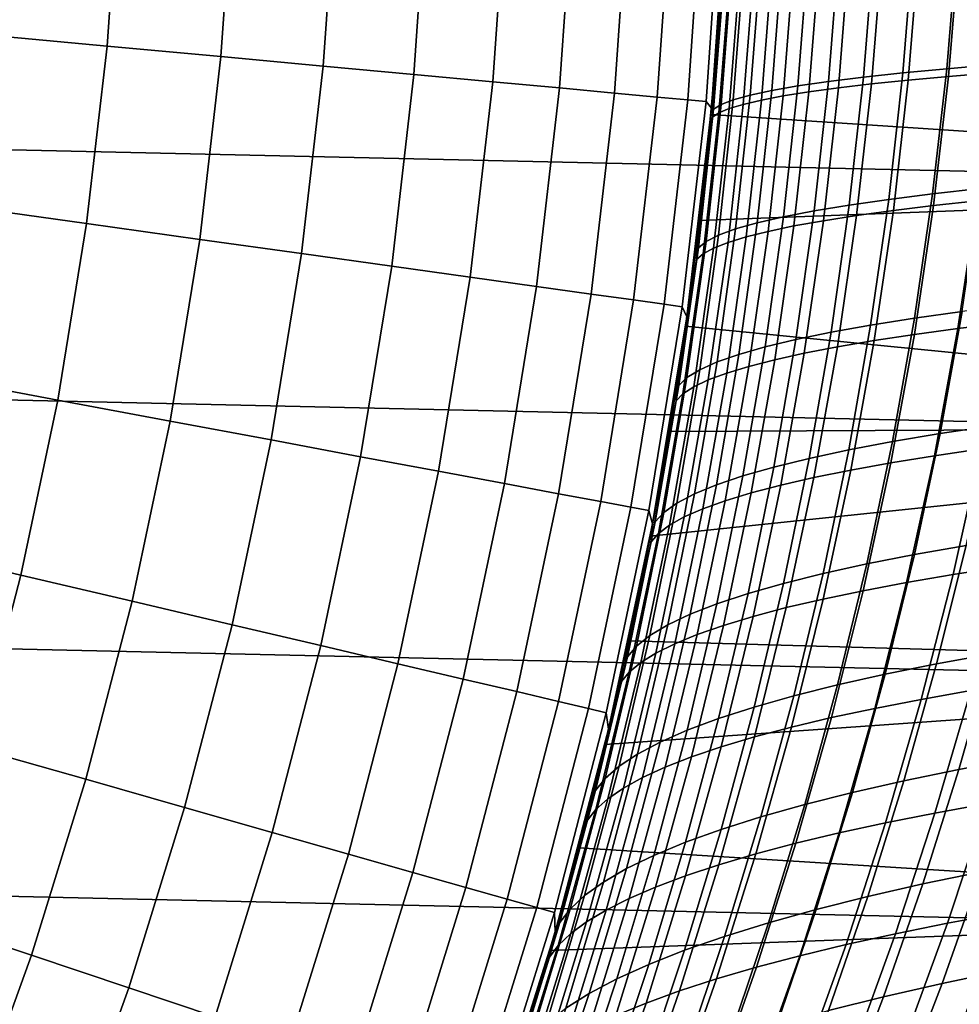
# Model space of a CAD drawing. Header units: metres. Extents: x -28 to 70, y -218 to 28.
# Tile 332 of 463: x 18.51 to 23.12, y -6.46 to -1.62. Entities that reach past the tile are written whole.
import ezdxf

# ---------------------------------------------------------------- set-up
doc = ezdxf.new("R2010")
doc.units = ezdxf.units.M
doc.layers.add('solid_10_261_432_XXX', color=7, linetype='CONTINUOUS')

msp = doc.modelspace()

# ---------------------------------------------------------------- linework, layer by layer
at = {"layer": 'solid_10_261_432_XXX'}
for points in [[(27.389296, -2.465067, -5), (-27.472309, -1.233766, -5), (-27.5, 0, -5), (27.472309, -1.233766, -5)], [(18.934532, -1.754543, 157.914993), (18.995359, -0.878208, 157.914993), (18.378473, -0.849688, 159.312195), (18.31962, -1.697563, 159.312195)], [(19.493769, -1.806364, 156.494385), (19.556393, -0.904147, 156.494385), (18.995359, -0.878208, 157.914993), (18.934532, -1.754543, 157.914993)], [(19.99645, -1.852944, 155.052612), (20.060688, -0.927462, 155.052612), (19.556393, -0.904147, 156.494385), (19.493769, -1.806364, 156.494385)], [(20.441784, -1.89421, 153.591949), (20.507454, -0.948117, 153.591949), (20.060688, -0.927462, 155.052612), (19.99645, -1.852944, 155.052612)], [(20.829071, -1.930098, 152.1147), (20.895985, -0.96608, 152.1147), (20.507454, -0.948117, 153.591949), (20.441784, -1.89421, 153.591949)], [(21.1577, -1.96055, 150.623184), (21.225668, -0.981322, 150.623184), (20.895985, -0.96608, 152.1147), (20.829071, -1.930098, 152.1147)], [(21.427155, -1.985518, 149.119751), (21.495989, -0.99382, 149.119751), (21.225668, -0.981322, 150.623184), (21.1577, -1.96055, 150.623184)], [(21.637009, -2.004964, 147.606766), (21.706518, -1.003553, 147.606766), (21.495989, -0.99382, 149.119751), (21.427155, -1.985518, 149.119751)], [(21.786934, -2.018857, 146.086594), (21.856924, -1.010507, 146.086594), (21.706518, -1.003553, 147.606766), (21.637009, -2.004964, 147.606766)], [(21.876694, -2.027174, 144.561661), (21.946974, -1.01467, 144.561661), (21.856924, -1.010507, 146.086594), (21.786934, -2.018857, 146.086594)], [(21.903332, -2.060113, 143.052673), (21.975821, -1.03119, 143.052673), (21.946974, -1.01467, 144.561661), (21.876694, -2.027174, 144.561661)], [(21.946032, -1.540022, 142.564987), (21.969593, -1.156263, 142.580368), (21.975821, -1.03119, 143.052673), (21.903332, -2.060113, 143.052673)], [(27.251122, -3.691395, -5), (-27.389296, -2.465067, -5), (-27.472309, -1.233766, -5), (27.389296, -2.465067, -5)], [(26.891312, -2.420185), (26.972828, -1.210976), (21.943947, -1.569454), (21.900381, -2.091247)], [(22.894941, -1.260142, 138.670654), (22.84445, -1.88599, 138.636505), (23.059399, -1.865673, 138.240112), (23.110033, -1.246588, 138.274277)], [(23.110033, -1.246588, 138.274277), (23.059399, -1.865673, 138.240112), (23.294605, -1.845937, 137.855408), (23.34547, -1.233427, 137.889587)], [(23.068361, -1.903814, 89.777283), (23.120659, -1.269409, 89.742607), (23.335636, -1.257469, 90.093414), (23.283165, -1.885986, 90.128128)], [(22.250511, -1.317875, 140.351852), (22.199465, -1.972444, 140.317215), (22.327599, -1.95014, 139.88501), (22.378319, -1.302974, 139.919449)], [(22.378319, -1.302974, 139.919449), (22.327599, -1.95014, 139.88501), (22.477995, -1.928259, 139.460037), (22.528522, -1.288359, 139.494339)], [(22.528522, -1.288359, 139.494339), (22.477995, -1.928259, 139.460037), (22.650427, -1.906861, 139.043503), (22.700882, -1.274072, 139.077698)], [(22.526869, -1.960169, 88.669716), (22.579172, -1.307156, 88.634865), (22.741907, -1.294263, 89.012535), (22.689699, -1.940923, 89.047279)], [(22.700882, -1.274072, 139.077698), (22.650427, -1.906861, 139.043503), (22.84445, -1.88599, 138.636505), (22.894941, -1.260142, 138.670654)], [(22.689699, -1.940923, 89.047279), (22.741907, -1.294263, 89.012535), (22.922577, -1.281677, 89.38205), (22.870367, -1.922132, 89.41674)], [(22.870367, -1.922132, 89.41674), (22.922577, -1.281677, 89.38205), (23.120659, -1.269409, 89.742607), (23.068361, -1.903814, 89.777283)], [(22.003811, -1.363886, 141.680908), (21.950874, -2.041279, 141.64537), (22.010881, -2.018075, 141.198593), (22.063026, -1.348373, 141.233765)], [(22.063026, -1.348373, 141.233765), (22.010881, -2.018075, 141.198593), (22.093819, -1.99511, 140.755478), (22.145336, -1.333022, 140.790359)], [(22.060001, -2.041038, 87.095764), (22.113754, -1.36138, 87.059906), (22.201899, -1.34748, 87.461487), (22.148682, -2.020323, 87.497002)], [(22.145336, -1.333022, 140.790359), (22.093819, -1.99511, 140.755478), (22.199465, -1.972444, 140.317215), (22.250511, -1.317875, 140.351852)], [(22.148682, -2.020323, 87.497002), (22.201899, -1.34748, 87.461487), (22.308971, -1.333791, 87.858437), (22.256172, -1.999912, 87.893677)], [(22.256172, -1.999912, 87.893677), (22.308971, -1.333791, 87.858437), (22.43479, -1.320341, 88.24987), (22.382294, -1.979846, 88.284889)], [(22.382294, -1.979846, 88.284889), (22.43479, -1.320341, 88.24987), (22.579172, -1.307156, 88.634865), (22.526869, -1.960169, 88.669716)], [(21.994976, -1.389701, 86.24649), (21.939766, -2.083202, 86.283218), (21.908566, -2.104565, 85.873726), (21.964708, -1.404068, 85.836464)], [(21.950874, -2.041279, 141.64537), (22.003811, -1.363886, 141.680908), (21.967928, -1.379519, 142.130569), (21.914021, -2.06466, 142.09462)], [(21.914021, -2.06466, 142.09462), (21.967928, -1.379519, 142.130569), (21.946032, -1.540022, 142.564987), (21.915808, -1.922854, 142.545074)], [(21.939766, -2.083202, 86.283218), (21.994976, -1.389701, 86.24649), (22.04472, -1.375463, 86.65461), (21.990303, -2.062011, 86.690872)], [(21.990303, -2.062011, 86.690872), (22.04472, -1.375463, 86.65461), (22.113754, -1.36138, 87.059906), (22.060001, -2.041038, 87.095764)], [(21.964708, -1.404068, 85.836464), (21.908566, -2.104565, 85.873726), (21.91613, -1.919184, 85.455147), (21.946295, -1.536273, 85.43515)], [(21.915808, -1.922854, 142.545074), (21.946032, -1.540022, 142.564987), (21.903332, -2.060113, 143.052673)], [(21.946295, -1.536273, 85.43515), (21.91613, -1.919184, 85.455147), (21.943947, -1.569454)], [(21.879307, -2.301282, 85.479675), (21.900381, -2.091247), (21.943947, -1.569454), (21.91613, -1.919184, 85.455147)], [(18.833298, -2.627133, 157.914993), (18.934532, -1.754543, 157.914993), (18.31962, -1.697563, 159.312195), (18.221674, -2.541815, 159.312195)], [(19.389544, -2.704726, 156.494385), (19.493769, -1.806364, 156.494385), (18.934532, -1.754543, 157.914993), (18.833298, -2.627133, 157.914993)], [(19.889538, -2.774472, 155.052612), (19.99645, -1.852944, 155.052612), (19.493769, -1.806364, 156.494385), (19.389544, -2.704726, 156.494385)], [(20.332491, -2.836261, 153.591949), (20.441784, -1.89421, 153.591949), (19.99645, -1.852944, 155.052612), (19.889538, -2.774472, 155.052612)], [(22.650427, -1.906861, 139.043503), (22.580481, -2.535895, 138.995804), (22.774509, -2.508092, 138.588913), (22.84445, -1.88599, 138.636505)], [(22.84445, -1.88599, 138.636505), (22.774509, -2.508092, 138.588913), (22.989328, -2.481014, 138.192566), (23.059399, -1.865673, 138.240112)], [(23.059399, -1.865673, 138.240112), (22.989328, -2.481014, 138.192566), (23.224279, -2.454696, 137.807846), (23.294605, -1.845937, 137.855408)], [(22.994852, -2.53803, 89.826591), (23.068361, -1.903814, 89.777283), (23.283165, -1.885986, 90.128128), (23.209372, -2.514459, 90.17749)], [(20.717707, -2.889997, 152.1147), (20.829071, -1.930098, 152.1147), (20.441784, -1.89421, 153.591949), (20.332491, -2.836261, 153.591949)], [(21.044579, -2.935593, 150.623184), (21.1577, -1.96055, 150.623184), (20.829071, -1.930098, 152.1147), (20.717707, -2.889997, 152.1147)], [(21.878954, -2.304639, 142.52066), (21.915808, -1.922854, 142.545074), (21.903332, -2.060113, 143.052673)], [(21.914021, -2.06466, 142.09462), (21.915808, -1.922854, 142.545074), (21.878954, -2.304639, 142.52066)], [(21.908566, -2.104565, 85.873726), (21.879307, -2.301282, 85.479675), (21.91613, -1.919184, 85.455147)], [(22.327599, -1.95014, 139.88501), (22.257174, -2.593507, 139.836914), (22.407892, -2.564386, 139.412186), (22.477995, -1.928259, 139.460037)], [(22.477995, -1.928259, 139.460037), (22.407892, -2.564386, 139.412186), (22.580481, -2.535895, 138.995804), (22.650427, -1.906861, 139.043503)], [(22.616409, -2.587084, 89.096634), (22.689699, -1.940923, 89.047279), (22.870367, -1.922132, 89.41674), (22.797029, -2.562247, 89.466034)], [(22.797029, -2.562247, 89.466034), (22.870367, -1.922132, 89.41674), (23.068361, -1.903814, 89.777283), (22.994852, -2.53803, 89.826591)], [(21.312592, -2.97298, 149.119751), (21.427155, -1.985518, 149.119751), (21.1577, -1.96055, 150.623184), (21.044579, -2.935593, 150.623184)], [(22.093819, -1.99511, 140.755478), (22.022202, -2.653311, 140.70668), (22.12854, -2.623176, 140.268814), (22.199465, -1.972444, 140.317215)], [(22.199465, -1.972444, 140.317215), (22.12854, -2.623176, 140.268814), (22.257174, -2.593507, 139.836914), (22.327599, -1.95014, 139.88501)], [(22.18219, -2.665008, 87.943649), (22.256172, -1.999912, 87.893677), (22.382294, -1.979846, 88.284889), (22.308689, -2.638511, 88.334572)], [(22.308689, -2.638511, 88.334572), (22.382294, -1.979846, 88.284889), (22.526869, -1.960169, 88.669716), (22.453493, -2.612517, 88.7192)], [(22.453493, -2.612517, 88.7192), (22.526869, -1.960169, 88.669716), (22.689699, -1.940923, 89.047279), (22.616409, -2.587084, 89.096634)], [(21.521326, -3.002097, 147.606766), (21.637009, -2.004964, 147.606766), (21.427155, -1.985518, 149.119751), (21.312592, -2.97298, 149.119751)], [(21.67045, -3.022899, 146.086594), (21.786934, -2.018857, 146.086594), (21.637009, -2.004964, 147.606766), (21.521326, -3.002097, 147.606766)], [(21.759729, -3.035353, 144.561661), (21.876694, -2.027174, 144.561661), (21.786934, -2.018857, 146.086594), (21.67045, -3.022899, 146.086594)], [(21.782696, -3.084507, 143.052673), (21.903332, -2.060113, 143.052673), (21.876694, -2.027174, 144.561661), (21.759729, -3.035353, 144.561661)], [(21.950874, -2.041279, 141.64537), (21.877239, -2.714648, 141.595566), (21.938366, -2.683829, 141.149338), (22.010881, -2.018075, 141.198593)], [(22.010881, -2.018075, 141.198593), (21.938366, -2.683829, 141.149338), (22.022202, -2.653311, 140.70668), (22.093819, -1.99511, 140.755478)], [(21.984774, -2.719272, 87.146538), (22.060001, -2.041038, 87.095764), (22.148682, -2.020323, 87.497002), (22.074163, -2.691948, 87.547333)], [(22.074163, -2.691948, 87.547333), (22.148682, -2.020323, 87.497002), (22.256172, -1.999912, 87.893677), (22.18219, -2.665008, 87.943649)], [(21.835495, -2.685353, 142.491638), (21.878954, -2.304639, 142.52066), (21.903332, -2.060113, 143.052673), (21.782696, -3.084507, 143.052673)], [(21.839029, -2.745686, 142.044205), (21.914021, -2.06466, 142.09462), (21.878954, -2.304639, 142.52066), (21.835495, -2.685353, 142.491638)], [(21.877239, -2.714648, 141.595566), (21.950874, -2.041279, 141.64537), (21.914021, -2.06466, 142.09462), (21.839029, -2.745686, 142.044205)], [(21.862581, -2.774828, 86.335121), (21.939766, -2.083202, 86.283218), (21.990303, -2.062011, 86.690872), (21.914192, -2.746918, 86.742165)], [(21.914192, -2.746918, 86.742165), (21.990303, -2.062011, 86.690872), (22.060001, -2.041038, 87.095764), (21.984774, -2.719272, 87.146538)], [(21.939766, -2.083202, 86.283218), (21.862581, -2.774828, 86.335121), (21.830112, -2.802941, 85.926323), (21.908566, -2.104565, 85.873726)], [(21.908566, -2.104565, 85.873726), (21.830112, -2.802941, 85.926323), (21.835876, -2.68225, 85.508728), (21.879307, -2.301282, 85.479675)], [(21.835876, -2.68225, 85.508728), (21.844414, -2.611815), (21.900381, -2.091247), (21.879307, -2.301282, 85.479675)], [(26.891312, -2.420185), (21.900381, -2.091247), (21.844414, -2.611815)], [(27.058064, -4.910316, -5), (-27.251122, -3.691395, -5), (-27.389296, -2.465067, -5), (27.251122, -3.691395, -5)], [(26.755629, -3.624414), (26.891312, -2.420185), (21.844414, -2.611815), (21.776073, -3.130914)], [(22.989328, -2.481014, 138.192566), (22.900209, -3.092047, 138.131638), (23.134912, -3.059147, 137.746948), (23.224279, -2.454696, 137.807846)], [(22.580481, -2.535895, 138.995804), (22.491377, -3.160587, 138.934616), (22.685484, -3.125875, 138.527893), (22.774509, -2.508092, 138.588913)], [(22.774509, -2.508092, 138.588913), (22.685484, -3.125875, 138.527893), (22.900209, -3.092047, 138.131638), (22.989328, -2.481014, 138.192566)], [(22.90027, -3.171303, 89.890686), (22.994852, -2.53803, 89.826591), (23.209372, -2.514459, 90.17749), (23.114414, -3.14213, 90.241676)], [(23.114414, -3.14213, 90.241676), (23.209372, -2.514459, 90.17749), (23.440083, -2.491559, 90.517937), (23.344618, -3.113783, 90.582268)], [(18.691872, -3.494117, 157.914993), (18.833298, -2.627133, 157.914993), (18.221674, -2.541815, 159.312195), (18.084841, -3.380643, 159.312195)], [(22.407892, -2.564386, 139.412186), (22.318523, -3.196138, 139.350739), (22.491377, -3.160587, 138.934616), (22.580481, -2.535895, 138.995804)], [(22.522133, -3.231997, 89.160797), (22.616409, -2.587084, 89.096634), (22.797029, -2.562247, 89.466034), (22.702679, -3.20127, 89.530128)], [(22.702679, -3.20127, 89.530128), (22.797029, -2.562247, 89.466034), (22.994852, -2.53803, 89.826591), (22.90027, -3.171303, 89.890686)], [(21.835876, -2.68225, 85.508728), (21.785872, -3.061995, 85.542297), (21.776073, -3.130914), (21.844414, -2.611815)], [(22.12854, -2.623176, 140.268814), (22.038021, -3.269425, 140.206589), (22.167339, -3.232452, 139.775116), (22.257174, -2.593507, 139.836914)], [(22.257174, -2.593507, 139.836914), (22.167339, -3.232452, 139.775116), (22.318523, -3.196138, 139.350739), (22.407892, -2.564386, 139.412186)], [(22.214048, -3.295585, 88.399147), (22.308689, -2.638511, 88.334572), (22.453493, -2.612517, 88.7192), (22.359125, -3.263451, 88.783524)], [(22.359125, -3.263451, 88.783524), (22.453493, -2.612517, 88.7192), (22.616409, -2.587084, 89.096634), (22.522133, -3.231997, 89.160797)], [(19.243942, -3.597316, 156.494385), (19.389544, -2.704726, 156.494385), (18.833298, -2.627133, 157.914993), (18.691872, -3.494117, 157.914993)], [(21.938366, -2.683829, 141.149338), (21.845749, -3.344934, 141.085938), (21.930761, -3.306954, 140.643921), (22.022202, -2.653311, 140.70668)], [(22.022202, -2.653311, 140.70668), (21.930761, -3.306954, 140.643921), (22.038021, -3.269425, 140.206589), (22.12854, -2.623176, 140.268814)], [(22.087088, -3.328324, 88.00856), (22.18219, -2.665008, 87.943649), (22.308689, -2.638511, 88.334572), (22.214048, -3.295585, 88.399147)], [(19.740181, -3.690079, 155.052612), (19.889538, -2.774472, 155.052612), (19.389544, -2.704726, 156.494385), (19.243942, -3.597316, 156.494385)], [(21.785465, -3.064878, 142.458023), (21.835495, -2.685353, 142.491638), (21.782696, -3.084507, 143.052673)], [(21.877239, -2.714648, 141.595566), (21.783175, -3.383259, 141.531448), (21.845749, -3.344934, 141.085938), (21.938366, -2.683829, 141.149338)], [(21.839029, -2.745686, 142.044205), (21.835495, -2.685353, 142.491638), (21.785465, -3.064878, 142.458023)], [(21.830112, -2.802941, 85.926323), (21.785872, -3.061995, 85.542297), (21.835876, -2.68225, 85.508728)], [(21.888126, -3.395307, 87.212433), (21.984774, -2.719272, 87.146538), (22.074163, -2.691948, 87.547333), (21.978394, -3.361591, 87.612686)], [(21.978394, -3.361591, 87.612686), (22.074163, -2.691948, 87.547333), (22.18219, -2.665008, 87.943649), (22.087088, -3.328324, 88.00856)], [(21.743231, -3.421824, 141.979248), (21.839029, -2.745686, 142.044205), (21.785465, -3.064878, 142.458023), (21.728893, -3.443137, 142.419785)], [(21.783175, -3.383259, 141.531448), (21.877239, -2.714648, 141.595566), (21.839029, -2.745686, 142.044205), (21.743231, -3.421824, 141.979248)], [(21.763487, -3.463775, 86.40242), (21.862581, -2.774828, 86.335121), (21.914192, -2.746918, 86.742165), (21.816439, -3.429394, 86.808708)], [(21.816439, -3.429394, 86.808708), (21.914192, -2.746918, 86.742165), (21.984774, -2.719272, 87.146538), (21.888126, -3.395307, 87.212433)], [(20.179808, -3.77226, 153.591949), (20.332491, -2.836261, 153.591949), (19.889538, -2.774472, 155.052612), (19.740181, -3.690079, 155.052612)], [(21.830112, -2.802941, 85.926323), (21.729425, -3.498371, 85.994484), (21.729353, -3.440232, 85.580414), (21.785872, -3.061995, 85.542297)], [(21.862581, -2.774828, 86.335121), (21.763487, -3.463775, 86.40242), (21.729425, -3.498371, 85.994484), (21.830112, -2.802941, 85.926323)], [(20.56213, -3.843728, 152.1147), (20.717707, -2.889997, 152.1147), (20.332491, -2.836261, 153.591949), (20.179808, -3.77226, 153.591949)], [(20.886547, -3.904372, 150.623184), (21.044579, -2.935593, 150.623184), (20.717707, -2.889997, 152.1147), (20.56213, -3.843728, 152.1147)], [(21.15255, -3.954097, 149.119751), (21.312592, -2.97298, 149.119751), (21.044579, -2.935593, 150.623184), (20.886547, -3.904372, 150.623184)], [(21.359715, -3.992823, 147.606766), (21.521326, -3.002097, 147.606766), (21.312592, -2.97298, 149.119751), (21.15255, -3.954097, 149.119751)], [(21.507719, -4.020489, 146.086594), (21.67045, -3.022899, 146.086594), (21.521326, -3.002097, 147.606766), (21.359715, -3.992823, 147.606766)], [(21.596329, -4.037054, 144.561661), (21.759729, -3.035353, 144.561661), (21.67045, -3.022899, 146.086594), (21.507719, -4.020489, 146.086594)], [(21.614176, -4.102121, 143.052673), (21.782696, -3.084507, 143.052673), (21.759729, -3.035353, 144.561661), (21.596329, -4.037054, 144.561661)], [(23.134912, -3.059147, 137.746948), (23.02692, -3.658735, 137.67276), (23.280581, -3.620407, 137.300674), (23.38895, -3.027221, 137.374847)], [(21.6658, -3.820088, 142.376892), (21.728893, -3.443137, 142.419785), (21.782696, -3.084507, 143.052673), (21.614176, -4.102121, 143.052673)], [(21.785872, -3.061995, 85.542297), (21.729353, -3.440232, 85.580414), (21.695393, -3.648274), (21.776073, -3.130914)], [(21.728893, -3.443137, 142.419785), (21.785465, -3.064878, 142.458023), (21.782696, -3.084507, 143.052673)], [(22.685484, -3.125875, 138.527893), (22.57773, -3.738762, 138.453445), (22.792427, -3.698205, 138.057373), (22.900209, -3.092047, 138.131638)], [(22.900209, -3.092047, 138.131638), (22.792427, -3.698205, 138.057373), (23.02692, -3.658735, 137.67276), (23.134912, -3.059147, 137.746948)], [(26.755629, -3.624414), (21.776073, -3.130914), (21.695393, -3.648274)], [(22.491377, -3.160587, 138.934616), (22.383451, -3.78035, 138.859909), (22.57773, -3.738762, 138.453445), (22.685484, -3.125875, 138.527893)], [(22.784859, -3.802568, 89.969688), (22.90027, -3.171303, 89.890686), (23.114414, -3.14213, 90.241676), (22.998583, -3.767897, 90.320755)], [(22.998583, -3.767897, 90.320755), (23.114414, -3.14213, 90.241676), (23.344618, -3.113783, 90.582268), (23.22821, -3.7342, 90.661507)], [(22.318523, -3.196138, 139.350739), (22.210207, -3.822911, 139.275681), (22.383451, -3.78035, 138.859909), (22.491377, -3.160587, 138.934616)], [(22.587517, -3.838171, 89.609138), (22.702679, -3.20127, 89.530128), (22.90027, -3.171303, 89.890686), (22.784859, -3.802568, 89.969688)], [(22.038021, -3.269425, 140.206589), (21.928188, -3.91055, 140.130493), (22.058393, -3.866354, 139.6996), (22.167339, -3.232452, 139.775116)], [(22.167339, -3.232452, 139.775116), (22.058393, -3.866354, 139.6996), (22.210207, -3.822911, 139.275681), (22.318523, -3.196138, 139.350739)], [(22.243898, -3.912, 88.862839), (22.359125, -3.263451, 88.783524), (22.522133, -3.231997, 89.160797), (22.407038, -3.874662, 89.239914)], [(22.407038, -3.874662, 89.239914), (22.522133, -3.231997, 89.160797), (22.702679, -3.20127, 89.530128), (22.587517, -3.838171, 89.609138)], [(21.930761, -3.306954, 140.643921), (21.819767, -3.955372, 140.567139), (21.928188, -3.91055, 140.130493), (22.038021, -3.269425, 140.206589)], [(22.098478, -3.950124, 88.478767), (22.214048, -3.295585, 88.399147), (22.359125, -3.263451, 88.783524), (22.243898, -3.912, 88.862839)], [(21.845749, -3.344934, 141.085938), (21.733297, -4.00069, 141.008362), (21.819767, -3.955372, 140.567139), (21.930761, -3.306954, 140.643921)], [(21.861448, -4.028356, 87.693275), (21.978394, -3.361591, 87.612686), (22.087088, -3.328324, 88.00856), (21.970949, -3.988942, 88.088608)], [(21.970949, -3.988942, 88.088608), (22.087088, -3.328324, 88.00856), (22.214048, -3.295585, 88.399147), (22.098478, -3.950124, 88.478767)], [(18.510557, -4.353643, 157.914993), (18.691872, -3.494117, 157.914993), (18.084841, -3.380643, 159.312195), (17.909414, -4.212256, 159.312195)], [(21.668951, -4.046376, 141.452957), (21.783175, -3.383259, 141.531448), (21.743231, -3.421824, 141.979248), (21.6269, -4.092301, 141.899704)], [(21.783175, -3.383259, 141.531448), (21.668951, -4.046376, 141.452957), (21.733297, -4.00069, 141.008362), (21.845749, -3.344934, 141.085938)], [(21.770121, -4.068269, 87.293678), (21.888126, -3.395307, 87.212433), (21.978394, -3.361591, 87.612686), (21.861448, -4.028356, 87.693275)], [(21.6269, -4.092301, 141.899704), (21.743231, -3.421824, 141.979248), (21.728893, -3.443137, 142.419785), (21.6658, -3.820088, 142.376892)], [(21.642542, -4.149202, 86.485344), (21.763487, -3.463775, 86.40242), (21.816439, -3.429394, 86.808708), (21.697104, -4.108583, 86.890724)], [(21.697104, -4.108583, 86.890724), (21.816439, -3.429394, 86.808708), (21.888126, -3.395307, 87.212433), (21.770121, -4.068269, 87.293678)], [(21.729353, -3.440232, 85.580414), (21.666372, -3.816842, 85.62307), (21.60243, -4.163528), (21.695393, -3.648274)], [(21.763487, -3.463775, 86.40242), (21.642542, -4.149202, 86.485344), (21.606575, -4.190027, 86.078438), (21.729425, -3.498371, 85.994484)], [(21.729425, -3.498371, 85.994484), (21.666372, -3.816842, 85.62307), (21.729353, -3.440232, 85.580414)], [(19.057272, -4.482229, 156.494385), (19.243942, -3.597316, 156.494385), (18.691872, -3.494117, 157.914993), (18.510557, -4.353643, 157.914993)], [(21.729425, -3.498371, 85.994484), (21.606575, -4.190027, 86.078438), (21.596994, -4.191641, 85.670311), (21.666372, -3.816842, 85.62307)], [(19.548697, -4.597812, 155.052612), (19.740181, -3.690079, 155.052612), (19.243942, -3.597316, 156.494385), (19.057272, -4.482229, 156.494385)], [(26.566051, -4.82129), (26.755629, -3.624414), (21.60243, -4.163528), (21.497234, -4.676422)], [(26.755629, -3.624414), (21.695393, -3.648274), (21.60243, -4.163528)], [(23.02692, -3.658735, 137.67276), (22.900719, -4.252903, 137.585312), (23.154047, -4.208178, 137.213318), (23.280581, -3.620407, 137.300674)], [(22.792427, -3.698205, 138.057373), (22.66637, -4.298926, 137.969772), (22.900719, -4.252903, 137.585312), (23.02692, -3.658735, 137.67276)], [(26.810513, -6.119348, -5), (-27.058064, -4.910316, -5), (-27.251122, -3.691395, -5), (27.058064, -4.910316, -5)], [(19.984058, -4.700208, 153.591949), (20.179808, -3.77226, 153.591949), (19.740181, -3.690079, 155.052612), (19.548697, -4.597812, 155.052612)], [(22.57773, -3.738762, 138.453445), (22.451609, -4.34618, 138.365601), (22.66637, -4.298926, 137.969772), (22.792427, -3.698205, 138.057373)], [(23.091206, -4.351653, 90.755699), (23.22821, -3.7342, 90.661507), (23.473259, -3.701521, 90.991119), (23.335491, -4.313833, 91.085533)], [(20.362673, -4.789258, 152.1147), (20.56213, -3.843728, 152.1147), (20.179808, -3.77226, 153.591949), (19.984058, -4.700208, 153.591949)], [(22.383451, -3.78035, 138.859909), (22.257038, -4.394596, 138.771698), (22.451609, -4.34618, 138.365601), (22.57773, -3.738762, 138.453445)], [(22.648878, -4.430738, 90.06369), (22.784859, -3.802568, 89.969688), (22.998583, -3.767897, 90.320755), (22.862179, -4.390639, 90.41481)], [(22.862179, -4.390639, 90.41481), (22.998583, -3.767897, 90.320755), (23.22821, -3.7342, 90.661507), (23.091206, -4.351653, 90.755699)], [(21.596279, -4.195319, 142.329407), (21.6658, -3.820088, 142.376892), (21.614176, -4.102121, 143.052673)], [(21.6269, -4.092301, 141.899704), (21.6658, -3.820088, 142.376892), (21.596279, -4.195319, 142.329407)], [(21.666372, -3.816842, 85.62307), (21.596994, -4.191641, 85.670311), (21.60243, -4.163528)], [(22.210207, -3.822911, 139.275681), (22.083254, -4.444103, 139.186996), (22.257038, -4.394596, 138.771698), (22.383451, -3.78035, 138.859909)], [(22.451765, -4.471896, 89.703186), (22.587517, -3.838171, 89.609138), (22.784859, -3.802568, 89.969688), (22.648878, -4.430738, 90.06369)], [(20.683945, -4.86482, 150.623184), (20.886547, -3.904372, 150.623184), (20.56213, -3.843728, 152.1147), (20.362673, -4.789258, 152.1147)], [(21.928188, -3.91055, 140.130493), (21.799328, -4.545906, 140.040497), (21.930632, -4.494591, 139.610336), (22.058393, -3.866354, 139.6996)], [(22.058393, -3.866354, 139.6996), (21.930632, -4.494591, 139.610336), (22.083254, -4.444103, 139.186996), (22.210207, -3.822911, 139.275681)], [(22.271307, -4.514059, 89.334114), (22.407038, -3.874662, 89.239914), (22.587517, -3.838171, 89.609138), (22.451765, -4.471896, 89.703186)], [(20.947365, -4.926775, 149.119751), (21.15255, -3.954097, 149.119751), (20.886547, -3.904372, 150.623184), (20.683945, -4.86482, 150.623184)], [(21.819767, -3.955372, 140.567139), (21.689495, -4.597893, 140.476303), (21.799328, -4.545906, 140.040497), (21.928188, -3.91055, 140.130493)], [(21.962107, -4.601166, 88.573624), (22.098478, -3.950124, 88.478767), (22.243898, -3.912, 88.862839), (22.107965, -4.557173, 88.957306)], [(22.107965, -4.557173, 88.957306), (22.243898, -3.912, 88.862839), (22.407038, -3.874662, 89.239914), (22.271307, -4.514059, 89.334114)], [(21.152521, -4.975028, 147.606766), (21.359715, -3.992823, 147.606766), (21.15255, -3.954097, 149.119751), (20.947365, -4.926775, 149.119751)], [(21.733297, -4.00069, 141.008362), (21.601282, -4.650397, 140.916534), (21.689495, -4.597893, 140.476303), (21.819767, -3.955372, 140.567139)], [(21.833879, -4.645925, 88.183975), (21.970949, -3.988942, 88.088608), (22.098478, -3.950124, 88.478767), (21.962107, -4.601166, 88.573624)], [(21.299089, -5.0095, 146.086594), (21.507719, -4.020489, 146.086594), (21.359715, -3.992823, 147.606766), (21.152521, -4.975028, 147.606766)], [(21.668951, -4.046376, 141.452957), (21.534838, -4.703266, 141.360001), (21.601282, -4.650397, 140.916534), (21.733297, -4.00069, 141.008362)], [(21.723412, -4.691331, 87.789284), (21.861448, -4.028356, 87.693275), (21.970949, -3.988942, 88.088608), (21.833879, -4.645925, 88.183975)], [(21.386839, -5.030139, 144.561661), (21.596329, -4.037054, 144.561661), (21.507719, -4.020489, 146.086594), (21.299089, -5.0095, 146.086594)], [(21.398144, -5.110718, 143.052673), (21.614176, -4.102121, 143.052673), (21.596329, -4.037054, 144.561661), (21.386839, -5.030139, 144.561661)], [(21.534838, -4.703266, 141.360001), (21.668951, -4.046376, 141.452957), (21.6269, -4.092301, 141.899704), (21.490313, -4.756342, 141.805481)], [(21.630829, -4.737267, 87.390465), (21.770121, -4.068269, 87.293678), (21.861448, -4.028356, 87.693275), (21.723412, -4.691331, 87.789284)], [(21.520386, -4.568696, 142.277328), (21.596279, -4.195319, 142.329407), (21.614176, -4.102121, 143.052673), (21.398144, -5.110718, 143.052673)], [(21.490313, -4.756342, 141.805481), (21.6269, -4.092301, 141.899704), (21.596279, -4.195319, 142.329407), (21.520386, -4.568696, 142.277328)], [(21.499821, -4.830252, 86.584099), (21.642542, -4.149202, 86.485344), (21.697104, -4.108583, 86.890724), (21.556257, -4.783613, 86.988426)], [(21.556257, -4.783613, 86.988426), (21.697104, -4.108583, 86.890724), (21.770121, -4.068269, 87.293678), (21.630829, -4.737267, 87.390465)], [(21.642542, -4.149202, 86.485344), (21.499821, -4.830252, 86.584099), (21.461647, -4.877065, 86.178398), (21.606575, -4.190027, 86.078438)], [(21.606575, -4.190027, 86.078438), (21.461647, -4.877065, 86.178398), (21.439287, -4.935277, 85.778618), (21.521273, -4.564518, 85.722145)], [(21.596994, -4.191641, 85.670311), (21.521273, -4.564518, 85.722145), (21.497234, -4.676422), (21.60243, -4.163528)], [(21.606575, -4.190027, 86.078438), (21.521273, -4.564518, 85.722145), (21.596994, -4.191641, 85.670311)], [(22.900719, -4.252903, 137.585312), (22.756794, -4.841082, 137.48465), (23.009863, -4.789979, 137.112808), (23.154047, -4.208178, 137.213318)], [(23.154047, -4.208178, 137.213318), (23.009863, -4.789979, 137.112808), (23.281118, -4.740399, 136.754425), (23.425751, -4.16482, 136.854858)], [(18.28974, -5.203879, 157.914993), (18.510557, -4.353643, 157.914993), (17.909414, -4.212256, 159.312195), (17.695768, -5.03488, 159.312195)], [(22.66637, -4.298926, 137.969772), (22.522495, -4.893626, 137.868866), (22.756794, -4.841082, 137.48465), (22.900719, -4.252903, 137.585312)], [(22.451609, -4.34618, 138.365601), (22.307552, -4.947529, 138.264328), (22.522495, -4.893626, 137.868866), (22.66637, -4.298926, 137.969772)], [(18.829931, -5.357577, 156.494385), (19.057272, -4.482229, 156.494385), (18.510557, -4.353643, 157.914993), (18.28974, -5.203879, 157.914993)], [(22.257038, -4.394596, 138.771698), (22.112547, -5.002708, 138.669952), (22.307552, -4.947529, 138.264328), (22.451609, -4.34618, 138.365601)], [(22.705841, -5.008856, 90.523827), (22.862179, -4.390639, 90.41481), (23.091206, -4.351653, 90.755699), (22.934292, -4.964609, 90.864815)], [(22.934292, -4.964609, 90.864815), (23.091206, -4.351653, 90.755699), (23.335491, -4.313833, 91.085533), (23.177822, -4.921668, 91.194832)], [(22.083254, -4.444103, 139.186996), (21.938055, -5.059079, 139.084656), (22.112547, -5.002708, 138.669952), (22.257038, -4.394596, 138.771698)], [(22.492922, -5.054343, 90.172722), (22.648878, -4.430738, 90.06369), (22.862179, -4.390639, 90.41481), (22.705841, -5.008856, 90.523827)], [(21.930632, -4.494591, 139.610336), (21.78443, -5.116507, 139.507248), (21.938055, -5.059079, 139.084656), (22.083254, -4.444103, 139.186996)], [(22.295979, -5.101004, 89.812325), (22.451765, -4.471896, 89.703186), (22.648878, -4.430738, 90.06369), (22.492922, -5.054343, 90.172722)], [(19.315495, -5.495732, 155.052612), (19.548697, -4.597812, 155.052612), (19.057272, -4.482229, 156.494385), (18.829931, -5.357577, 156.494385)], [(21.799328, -4.545906, 140.040497), (21.651802, -5.174812, 139.936539), (21.78443, -5.116507, 139.507248), (21.930632, -4.494591, 139.610336)], [(22.115458, -5.148774, 89.443481), (22.271307, -4.514059, 89.334114), (22.451765, -4.471896, 89.703186), (22.295979, -5.101004, 89.812325)], [(21.689495, -4.597893, 140.476303), (21.540304, -5.233811, 140.371323), (21.651802, -5.174812, 139.936539), (21.799328, -4.545906, 140.040497)], [(21.951811, -5.197587, 89.067024), (22.107965, -4.557173, 88.957306), (22.271307, -4.514059, 89.334114), (22.115458, -5.148774, 89.443481)], [(21.521273, -4.564518, 85.722145), (21.439287, -4.935277, 85.778618), (21.379852, -5.186707), (21.497234, -4.676422)], [(21.438229, -4.939873, 142.220688), (21.520386, -4.568696, 142.277328), (21.398144, -5.110718, 143.052673)], [(21.490313, -4.756342, 141.805481), (21.520386, -4.568696, 142.277328), (21.438229, -4.939873, 142.220688)], [(21.805382, -5.247355, 88.68383), (21.962107, -4.601166, 88.573624), (22.107965, -4.557173, 88.957306), (21.951811, -5.197587, 89.067024)], [(19.745663, -5.618125, 153.591949), (19.984058, -4.700208, 153.591949), (19.548697, -4.597812, 155.052612), (19.315495, -5.495732, 155.052612)], [(21.601282, -4.650397, 140.916534), (21.45006, -5.293322, 140.810379), (21.540304, -5.233811, 140.371323), (21.689495, -4.597893, 140.476303)], [(21.676306, -5.297943, 88.294807), (21.833879, -4.645925, 88.183975), (21.962107, -4.601166, 88.573624), (21.805382, -5.247355, 88.68383)], [(26.566051, -4.82129), (21.497234, -4.676422), (21.379852, -5.186707)], [(21.534838, -4.703266, 141.360001), (21.381197, -5.35316, 141.252502), (21.45006, -5.293322, 140.810379), (21.601282, -4.650397, 140.916534)], [(21.47065, -5.401017, 87.502975), (21.630829, -4.737267, 87.390465), (21.723412, -4.691331, 87.789284), (21.564692, -5.349211, 87.900887)], [(21.564692, -5.349211, 87.900887), (21.723412, -4.691331, 87.789284), (21.833879, -4.645925, 88.183975), (21.676306, -5.297943, 88.294807)], [(23.281118, -4.740399, 136.754425), (23.1196, -5.309476, 136.64093), (23.407909, -5.255486, 136.297195), (23.569977, -4.692427, 136.410599)], [(20.119762, -5.724566, 152.1147), (20.362673, -4.789258, 152.1147), (19.984058, -4.700208, 153.591949), (19.745663, -5.618125, 153.591949)], [(21.381197, -5.35316, 141.252502), (21.534838, -4.703266, 141.360001), (21.490313, -4.756342, 141.805481), (21.333839, -5.413146, 141.696487)], [(21.394285, -5.453221, 87.102013), (21.556257, -4.783613, 86.988426), (21.630829, -4.737267, 87.390465), (21.47065, -5.401017, 87.502975)], [(23.009863, -4.789979, 137.112808), (22.848713, -5.365236, 136.999146), (23.1196, -5.309476, 136.64093), (23.281118, -4.740399, 136.754425)], [(20.437199, -5.814885, 150.623184), (20.683945, -4.86482, 150.623184), (20.362673, -4.789258, 152.1147), (20.119762, -5.724566, 152.1147)], [(21.333839, -5.413146, 141.696487), (21.490313, -4.756342, 141.805481), (21.438229, -4.939873, 142.220688), (21.349939, -5.308492, 142.1595)], [(21.335707, -5.505682, 86.698914), (21.499821, -4.830252, 86.584099), (21.556257, -4.783613, 86.988426), (21.394285, -5.453221, 87.102013)], [(26.32296, -6.008478), (26.566051, -4.82129), (21.379852, -5.186707), (21.250366, -5.694025)], [(21.499821, -4.830252, 86.584099), (21.335707, -5.505682, 86.698914), (21.295025, -5.558259, 86.294601), (21.461647, -4.877065, 86.178398)], [(22.756794, -4.841082, 137.48465), (22.595806, -5.422667, 137.370743), (22.848713, -5.365236, 136.999146), (23.009863, -4.789979, 137.112808)], [(20.697477, -5.88894, 149.119751), (20.947365, -4.926775, 149.119751), (20.683945, -4.86482, 150.623184), (20.437199, -5.814885, 150.623184)], [(21.461647, -4.877065, 86.178398), (21.295025, -5.558259, 86.294601), (21.351116, -5.303756, 85.83976), (21.439287, -4.935277, 85.778618)], [(22.522495, -4.893626, 137.868866), (22.361441, -5.481669, 137.754578), (22.595806, -5.422667, 137.370743), (22.756794, -4.841082, 137.48465)], [(23.001326, -5.52309, 91.318855), (23.177822, -4.921668, 91.194832), (23.435987, -4.880097, 91.513039), (23.258617, -5.476536, 91.63726)], [(26.508976, -7.316027, -5), (-26.810513, -6.119348, -5), (-27.058064, -4.910316, -5), (26.810513, -6.119348, -5)], [(20.900187, -5.946616, 147.606766), (21.152521, -4.975028, 147.606766), (20.947365, -4.926775, 149.119751), (20.697477, -5.88894, 149.119751)], [(22.307552, -4.947529, 138.264328), (22.146181, -5.542144, 138.149567), (22.361441, -5.481669, 137.754578), (22.522495, -4.893626, 137.868866)], [(22.758493, -5.571158, 90.988739), (22.934292, -4.964609, 90.864815), (23.177822, -4.921668, 91.194832), (23.001326, -5.52309, 91.318855)], [(21.045006, -5.987821, 146.086594), (21.299089, -5.0095, 146.086594), (21.152521, -4.975028, 147.606766), (20.900187, -5.946616, 147.606766)], [(21.349939, -5.308492, 142.1595), (21.438229, -4.939873, 142.220688), (21.398144, -5.110718, 143.052673)], [(21.439287, -4.935277, 85.778618), (21.351116, -5.303756, 85.83976), (21.379852, -5.186707)], [(22.112547, -5.002708, 138.669952), (21.950588, -5.603992, 138.554581), (22.146181, -5.542144, 138.149567), (22.307552, -4.947529, 138.264328)], [(22.530548, -5.620663, 90.647743), (22.705841, -5.008856, 90.523827), (22.934292, -4.964609, 90.864815), (22.758493, -5.571158, 90.988739)], [(21.13171, -6.01249, 144.561661), (21.386839, -5.030139, 144.561661), (21.299089, -5.0095, 146.086594), (21.045006, -5.987821, 146.086594)], [(21.135075, -6.10808, 143.052673), (21.398144, -5.110718, 143.052673), (21.386839, -5.030139, 144.561661), (21.13171, -6.01249, 144.561661)], [(21.938055, -5.059079, 139.084656), (21.775209, -5.667113, 138.968521), (21.950588, -5.603992, 138.554581), (22.112547, -5.002708, 138.669952)], [(22.317921, -5.671525, 90.29673), (22.492922, -5.054343, 90.172722), (22.705841, -5.008856, 90.523827), (22.530548, -5.620663, 90.647743)], [(21.78443, -5.116507, 139.507248), (21.620378, -5.731349, 139.390213), (21.775209, -5.667113, 138.968521), (21.938055, -5.059079, 139.084656)], [(22.121038, -5.723664, 89.936546), (22.295979, -5.101004, 89.812325), (22.492922, -5.054343, 90.172722), (22.317921, -5.671525, 90.29673)], [(21.255585, -5.674515, 142.093704), (21.349939, -5.308492, 142.1595), (21.398144, -5.110718, 143.052673), (21.135075, -6.10808, 143.052673)], [(21.651802, -5.174812, 139.936539), (21.486204, -5.796488, 139.818466), (21.620378, -5.731349, 139.390213), (21.78443, -5.116507, 139.507248)], [(21.940336, -5.777003, 89.568039), (22.115458, -5.148774, 89.443481), (22.295979, -5.101004, 89.812325), (22.121038, -5.723664, 89.936546)], [(21.540304, -5.233811, 140.371323), (21.372789, -5.86232, 140.252029), (21.486204, -5.796488, 139.818466), (21.651802, -5.174812, 139.936539)], [(21.776241, -5.831462, 89.192055), (21.951811, -5.197587, 89.067024), (22.115458, -5.148774, 89.443481), (21.940336, -5.777003, 89.568039)], [(18.562408, -6.221492, 156.494385), (18.829931, -5.357577, 156.494385), (18.28974, -5.203879, 157.914993), (18.02989, -6.04301, 157.914993)], [(21.351116, -5.303756, 85.83976), (21.256845, -5.669794, 85.905586), (21.250366, -5.694025), (21.379852, -5.186707)], [(21.629082, -5.886937, 88.809479), (21.805382, -5.247355, 88.68383), (21.951811, -5.197587, 89.067024), (21.776241, -5.831462, 89.192055)], [(21.45006, -5.293322, 140.810379), (21.280235, -5.928629, 140.689728), (21.372789, -5.86232, 140.252029), (21.540304, -5.233811, 140.371323)], [(21.498976, -5.943268, 88.421219), (21.676306, -5.297943, 88.294807), (21.805382, -5.247355, 88.68383), (21.629082, -5.886937, 88.809479)], [(23.1196, -5.309476, 136.64093), (22.941942, -5.871514, 136.514374), (23.229792, -5.811574, 136.170822), (23.407909, -5.255486, 136.297195)], [(21.381197, -5.35316, 141.252502), (21.208645, -5.995203, 141.130295), (21.280235, -5.928629, 140.689728), (21.45006, -5.293322, 140.810379)], [(21.333839, -5.413146, 141.696487), (21.349939, -5.308492, 142.1595), (21.255585, -5.674515, 142.093704)], [(21.295025, -5.558259, 86.294601), (21.256845, -5.669794, 85.905586), (21.351116, -5.303756, 85.83976)], [(21.386015, -6.000292, 88.028214), (21.564692, -5.349211, 87.900887), (21.676306, -5.297943, 88.294807), (21.498976, -5.943268, 88.421219)], [(22.848713, -5.365236, 136.999146), (22.671314, -5.933379, 136.872314), (22.941942, -5.871514, 136.514374), (23.1196, -5.309476, 136.64093)], [(19.041073, -6.381924, 155.052612), (19.315495, -5.495732, 155.052612), (18.829931, -5.357577, 156.494385), (18.562408, -6.221492, 156.494385)], [(21.208645, -5.995203, 141.130295), (21.381197, -5.35316, 141.252502), (21.333839, -5.413146, 141.696487), (21.158121, -6.06183, 141.572571)], [(21.290285, -6.057842, 87.631386), (21.47065, -5.401017, 87.502975), (21.564692, -5.349211, 87.900887), (21.386015, -6.000292, 88.028214)], [(22.595806, -5.422667, 137.370743), (22.418449, -5.997051, 137.243515), (22.671314, -5.933379, 136.872314), (22.848713, -5.365236, 136.999146)], [(21.158121, -6.06183, 141.572571), (21.333839, -5.413146, 141.696487), (21.255585, -5.674515, 142.093704), (21.15527, -6.03776, 142.023209)], [(21.21188, -6.115754, 87.231667), (21.394285, -5.453221, 87.102013), (21.47065, -5.401017, 87.502975), (21.290285, -6.057842, 87.631386)], [(21.150887, -6.173863, 86.829987), (21.335707, -5.505682, 86.698914), (21.394285, -5.453221, 87.102013), (21.21188, -6.115754, 87.231667)], [(22.361441, -5.481669, 137.754578), (22.183884, -6.062413, 137.626846), (22.418449, -5.997051, 137.243515), (22.595806, -5.422667, 137.370743)], [(23.063604, -6.06458, 91.775955), (23.258617, -5.476536, 91.63726), (23.529934, -5.431576, 91.9431), (23.333975, -6.014751, 92.08197)], [(19.46513, -6.524054, 153.591949), (19.745663, -5.618125, 153.591949), (19.315495, -5.495732, 155.052612), (19.041073, -6.381924, 155.052612)], [(21.335707, -5.505682, 86.698914), (21.150887, -6.173863, 86.829987), (21.107397, -6.232002, 86.427261), (21.295025, -5.558259, 86.294601)], [(22.146181, -5.542144, 138.149567), (21.968155, -6.129347, 138.02121), (22.183884, -6.062413, 137.626846), (22.361441, -5.481669, 137.754578)], [(22.807093, -6.116154, 91.457466), (23.001326, -5.52309, 91.318855), (23.258617, -5.476536, 91.63726), (23.063604, -6.06458, 91.775955)], [(21.295025, -5.558259, 86.294601), (21.107397, -6.232002, 86.427261), (21.156588, -6.033145, 85.976105), (21.256845, -5.669794, 85.905586)], [(21.950588, -5.603992, 138.554581), (21.771803, -6.197738, 138.425461), (21.968155, -6.129347, 138.02121), (22.146181, -5.542144, 138.149567)], [(22.564848, -6.169381, 91.127342), (22.758493, -5.571158, 90.988739), (23.001326, -5.52309, 91.318855), (22.807093, -6.116154, 91.457466)], [(21.775209, -5.667113, 138.968521), (21.595352, -6.267465, 138.838501), (21.771803, -6.197738, 138.425461), (21.950588, -5.603992, 138.554581)], [(22.337286, -6.224165, 90.786461), (22.530548, -5.620663, 90.647743), (22.758493, -5.571158, 90.988739), (22.564848, -6.169381, 91.127342)], [(19.833914, -6.647658, 152.1147), (20.119762, -5.724566, 152.1147), (19.745663, -5.618125, 153.591949), (19.46513, -6.524054, 153.591949)], [(22.124815, -6.280414, 90.435669), (22.317921, -5.671525, 90.29673), (22.530548, -5.620663, 90.647743), (22.337286, -6.224165, 90.786461)], [(21.256845, -5.669794, 85.905586), (21.156588, -6.033145, 85.976105), (21.108849, -6.198103), (21.250366, -5.694025)], [(26.32296, -6.008478), (21.250366, -5.694025), (21.108849, -6.198103)], [(21.15527, -6.03776, 142.023209), (21.255585, -5.674515, 142.093704), (21.135075, -6.10808, 143.052673)], [(21.620378, -5.731349, 139.390213), (21.43911, -6.338346, 139.259125), (21.595352, -6.267465, 138.838501), (21.775209, -5.667113, 138.968521)], [(21.927851, -6.338033, 90.075829), (22.121038, -5.723664, 89.936546), (22.317921, -5.671525, 90.29673), (22.124815, -6.280414, 90.435669)], [(20.146841, -6.752541, 150.623184), (20.437199, -5.814885, 150.623184), (20.119762, -5.724566, 152.1147), (19.833914, -6.647658, 152.1147)], [(21.486204, -5.796488, 139.818466), (21.303162, -6.410138, 139.686142), (21.43911, -6.338346, 139.259125), (21.620378, -5.731349, 139.390213)], [(21.746803, -6.396928, 89.707802), (21.940336, -5.777003, 89.568039), (22.121038, -5.723664, 89.936546), (21.927851, -6.338033, 90.075829)], [(23.229792, -5.811574, 136.170822), (23.036394, -6.360192, 136.031509), (23.340408, -6.296616, 135.70369), (23.534328, -5.753675, 135.842773)], [(21.372789, -5.86232, 140.252029), (21.187582, -6.482594, 140.118301), (21.303162, -6.410138, 139.686142), (21.486204, -5.796488, 139.818466)], [(21.582083, -6.457006, 89.332443), (21.776241, -5.831462, 89.192055), (21.940336, -5.777003, 89.568039), (21.746803, -6.396928, 89.707802)], [(20.403421, -6.838538, 149.119751), (20.697477, -5.88894, 149.119751), (20.437199, -5.814885, 150.623184), (20.146841, -6.752541, 150.623184)], [(21.434002, -6.518145, 88.950638), (21.629082, -5.886937, 88.809479), (21.776241, -5.831462, 89.192055), (21.582083, -6.457006, 89.332443)], [(22.941942, -5.871514, 136.514374), (22.748882, -6.425976, 136.374741), (23.036394, -6.360192, 136.031509), (23.229792, -5.811574, 136.170822)], [(20.603251, -6.905513, 147.606766), (20.900187, -5.946616, 147.606766), (20.697477, -5.88894, 149.119751), (20.403421, -6.838538, 149.119751)], [(21.280235, -5.928629, 140.689728), (21.092451, -6.555471, 140.554398), (21.187582, -6.482594, 140.118301), (21.372789, -5.86232, 140.252029)], [(21.302656, -6.580159, 88.563316), (21.498976, -5.943268, 88.421219), (21.629082, -5.886937, 88.809479), (21.434002, -6.518145, 88.950638)], [(22.671314, -5.933379, 136.872314), (22.478386, -6.493833, 136.732269), (22.748882, -6.425976, 136.374741), (22.941942, -5.871514, 136.514374)], [(20.746012, -6.953362, 146.086594), (21.045006, -5.987821, 146.086594), (20.900187, -5.946616, 147.606766), (20.603251, -6.905513, 147.606766)], [(21.208645, -5.995203, 141.130295), (21.017845, -6.628521, 140.99321), (21.092451, -6.555471, 140.554398), (21.280235, -5.928629, 140.689728)], [(21.18812, -6.642859, 88.17141), (21.386015, -6.000292, 88.028214), (21.498976, -5.943268, 88.421219), (21.302656, -6.580159, 88.563316)], [(22.418449, -5.997051, 137.243515), (22.22542, -6.563623, 137.102936), (22.478386, -6.493833, 136.732269), (22.671314, -5.933379, 136.872314)], [(20.831484, -6.98201, 144.561661), (21.13171, -6.01249, 144.561661), (21.045006, -5.987821, 146.086594), (20.746012, -6.953362, 146.086594)], [(21.017845, -6.628521, 140.99321), (21.208645, -5.995203, 141.130295), (21.158121, -6.06183, 141.572571), (20.96384, -6.7015, 141.433517)], [(22.183884, -6.062413, 137.626846), (21.990498, -6.635212, 137.485611), (22.22542, -6.563623, 137.102936), (22.418449, -5.997051, 137.243515)], [(18.255272, -7.07213, 156.494385), (18.562408, -6.221492, 156.494385), (18.02989, -6.04301, 157.914993), (17.731565, -6.869245, 157.914993)], [(20.825544, -7.092015, 143.052673), (21.135075, -6.10808, 143.052673), (21.13171, -6.01249, 144.561661), (20.831484, -6.98201, 144.561661)], [(26.026873, -7.183444), (26.32296, -6.008478), (21.108849, -6.198103), (20.955364, -6.698708)], [(21.156588, -6.033145, 85.976105), (21.050426, -6.393712, 86.051331), (20.955364, -6.698708), (21.108849, -6.198103)], [(21.049074, -6.398164, 141.947998), (21.15527, -6.03776, 142.023209), (21.135075, -6.10808, 143.052673)], [(21.158121, -6.06183, 141.572571), (21.15527, -6.03776, 142.023209), (21.049074, -6.398164, 141.947998)], [(21.107397, -6.232002, 86.427261), (21.050426, -6.393712, 86.051331), (21.156588, -6.033145, 85.976105)], [(21.09046, -6.706051, 87.775848), (21.290285, -6.057842, 87.631386), (21.386015, -6.000292, 88.028214), (21.18812, -6.642859, 88.17141)], [(22.85199, -6.642875, 91.929024), (23.063604, -6.06458, 91.775955), (23.333975, -6.014751, 92.08197), (23.12155, -6.588136, 92.235077)], [(20.96384, -6.7015, 141.433517), (21.158121, -6.06183, 141.572571), (21.049074, -6.398164, 141.947998), (20.937067, -6.755681, 141.86792)], [(21.00975, -6.769545, 87.377571), (21.21188, -6.115754, 87.231667), (21.290285, -6.057842, 87.631386), (21.09046, -6.706051, 87.775848)], [(21.968155, -6.129347, 138.02121), (21.77413, -6.708462, 137.879196), (21.990498, -6.635212, 137.485611), (22.183884, -6.062413, 137.626846)], [(22.596107, -6.699506, 91.610573), (22.807093, -6.116154, 91.457466), (23.063604, -6.06458, 91.775955), (22.85199, -6.642875, 91.929024)], [(26.154049, -8.497979, -5), (-26.508976, -7.316027, -5), (-26.810513, -6.119348, -5), (26.508976, -7.316027, -5)], [(20.937067, -6.755681, 141.86792), (21.049074, -6.398164, 141.947998), (21.135075, -6.10808, 143.052673), (20.825544, -7.092015, 143.052673)], [(20.94606, -6.833149, 86.977509), (21.150887, -6.173863, 86.829987), (21.21188, -6.115754, 87.231667), (21.00975, -6.769545, 87.377571)], [(21.771803, -6.197738, 138.425461), (21.576836, -6.783237, 138.282516), (21.77413, -6.708462, 137.879196), (21.968155, -6.129347, 138.02121)], [(22.354298, -6.757921, 91.280609), (22.564848, -6.169381, 91.127342), (22.807093, -6.116154, 91.457466), (22.596107, -6.699506, 91.610573)], [(21.150887, -6.173863, 86.829987), (20.94606, -6.833149, 86.977509), (20.89946, -6.896672, 86.576607), (21.107397, -6.232002, 86.427261)], [(22.126951, -6.818007, 90.93998), (22.337286, -6.224165, 90.786461), (22.564848, -6.169381, 91.127342), (22.354298, -6.757921, 91.280609)], [(18.726015, -7.254497, 155.052612), (19.041073, -6.381924, 155.052612), (18.562408, -6.221492, 156.494385), (18.255272, -7.07213, 156.494385)], [(21.107397, -6.232002, 86.427261), (20.89946, -6.896672, 86.576607), (20.938505, -6.751223, 86.131294), (21.050426, -6.393712, 86.051331)], [(21.595352, -6.267465, 138.838501), (21.399117, -6.859396, 138.694458), (21.576836, -6.783237, 138.282516), (21.771803, -6.197738, 138.425461)], [(21.914463, -6.879657, 90.589577), (22.124815, -6.280414, 90.435669), (22.337286, -6.224165, 90.786461), (22.126951, -6.818007, 90.93998)], [(21.43911, -6.338346, 139.259125), (21.241253, -6.93673, 139.113815), (21.399117, -6.859396, 138.694458), (21.595352, -6.267465, 138.838501)], [(21.717226, -6.942758, 90.230247), (21.927851, -6.338033, 90.075829), (22.124815, -6.280414, 90.435669), (21.914463, -6.879657, 90.589577)], [(23.036394, -6.360192, 136.031509), (22.828489, -6.90084, 135.879272), (23.132118, -6.831725, 135.551834), (23.340408, -6.296616, 135.70369)], [(19.143057, -7.416059, 153.591949), (19.46513, -6.524054, 153.591949), (19.041073, -6.381924, 155.052612), (18.726015, -7.254497, 155.052612)], [(21.303162, -6.410138, 139.686142), (21.103304, -7.014962, 139.539398), (21.241253, -6.93673, 139.113815), (21.43911, -6.338346, 139.259125)], [(21.535633, -7.007201, 89.862877), (21.746803, -6.396928, 89.707802), (21.927851, -6.338033, 90.075829), (21.717226, -6.942758, 90.230247)], [(22.748882, -6.425976, 136.374741), (22.54117, -6.972325, 136.222046), (22.828489, -6.90084, 135.879272), (23.036394, -6.360192, 136.031509)], [(21.050426, -6.393712, 86.051331), (20.938505, -6.751223, 86.131294), (20.955364, -6.698708)], [(21.187582, -6.482594, 140.118301), (20.985321, -7.093811, 139.969955), (21.103304, -7.014962, 139.539398), (21.303162, -6.410138, 139.686142)], [(21.370079, -7.072875, 89.488319), (21.582083, -6.457006, 89.332443), (21.746803, -6.396928, 89.707802), (21.535633, -7.007201, 89.862877)], [(22.478386, -6.493833, 136.732269), (22.270647, -7.046023, 136.578979), (22.54117, -6.972325, 136.222046), (22.748882, -6.425976, 136.374741)], [(21.220856, -7.139637, 89.107483), (21.434002, -6.518145, 88.950638), (21.582083, -6.457006, 89.332443), (21.370079, -7.072875, 89.488319)]]:
    msp.add_3dface(points, dxfattribs=at)

doc.saveas('drawing.dxf')
